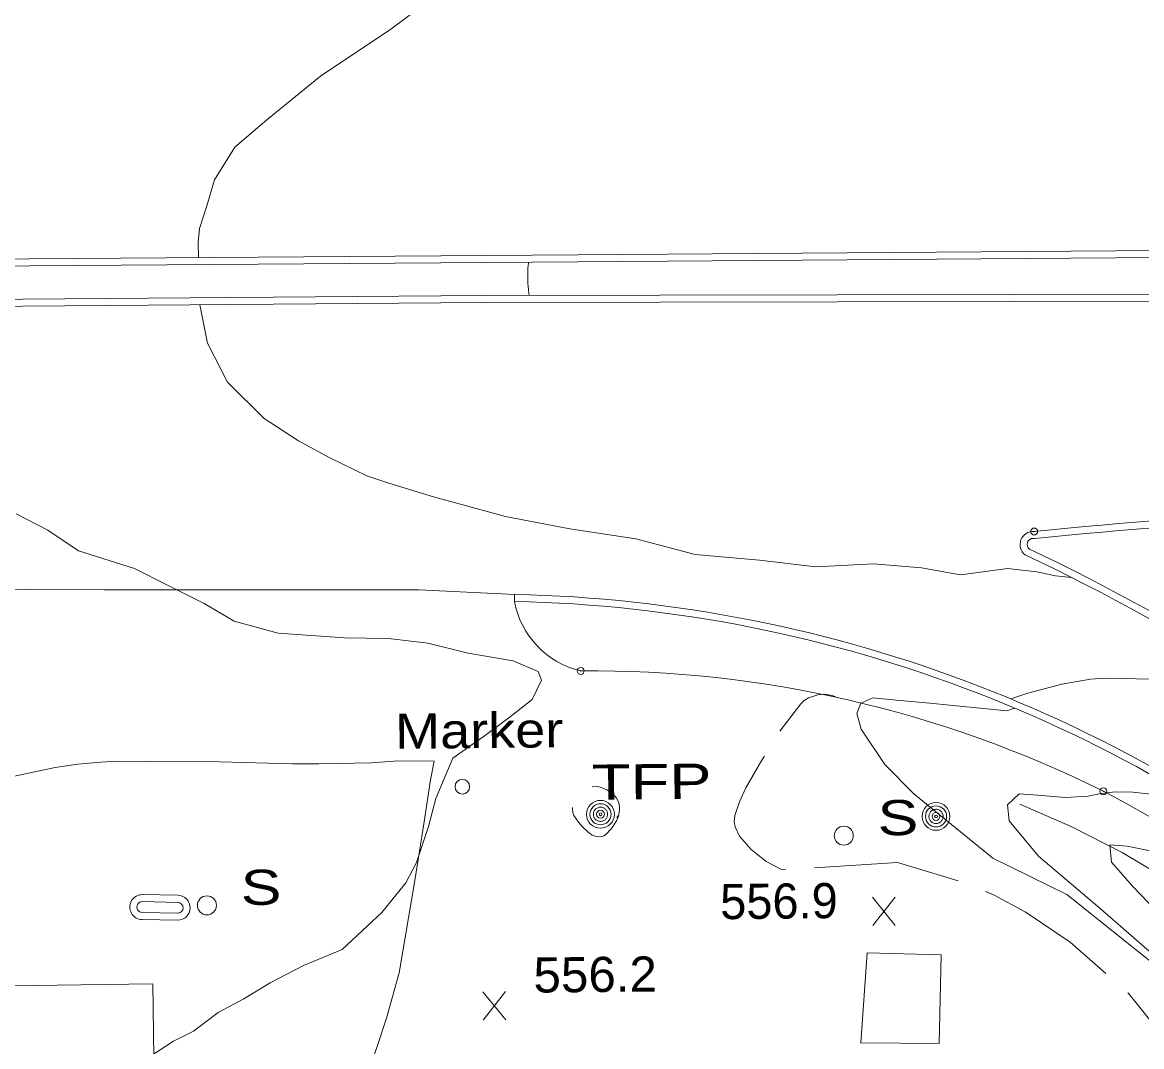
# Model space of a CAD drawing. Extents: x 2361284 to 2366480, y 6976556 to 6985346.
# Drawn here: x 2364468 to 2364620.8, y 6980419.7 to 6980559.6 of the extents above; entities that cross this region are included whole.
import ezdxf

# ---------------------------------------------------------------- set-up
doc = ezdxf.new("R2010")
doc.units = 0
doc.header["$LTSCALE"] = 1.9
doc.header["$PDMODE"] = 32
doc.header["$PDSIZE"] = 0.95
for name, color, linetype, lineweight in [('11', 7, 'Continuous', 13), ('12', 7, 'Continuous', 13), ('13', 7, 'Continuous', 13), ('15', 7, 'Continuous', 13), ('21', 7, 'Continuous', 13), ('3', 7, 'Continuous', 13), ('4', 7, 'Continuous', 13), ('7', 7, 'Continuous', 13)]:
    doc.layers.add(name, color=color, linetype=linetype, lineweight=lineweight)

msp = doc.modelspace()

# ---------------------------------------------------------------- linework, layer by layer
at = {"layer": '11'}
for centre in [(2364580.146, 6980448.53), (2364493.171, 6980439.012)]:
    msp.add_circle(centre, 1.3, dxfattribs=at)
at = {"layer": '12'}
for p, q in [((2364587.178, 6980436.267), (2364584.061, 6980440.118)), ((2364584.098, 6980436.238), (2364587.141, 6980440.147)), ((2364533.977, 6980423.362), (2364530.86, 6980427.213)), ((2364530.897, 6980423.333), (2364533.94, 6980427.242))]:
    msp.add_line(p, q, dxfattribs=at)
msp.add_lwpolyline([(2364622.103, 6980454.208), (2364619.62, 6980454.455), (2364617.21, 6980454.502), (2364615.033, 6980454.241), (2364613.496, 6980453.947), (2364610.358, 6980453.757), (2364606.643, 6980454.081), (2364604.092, 6980454.247), (2364602.486, 6980452.732), (2364602.737, 6980450.554), (2364606.733, 6980445.722), (2364615.162, 6980438.591), (2364626.455, 6980428.739)], dxfattribs=at)
at = {"layer": '13'}
for points in [[(2364491.999, 6980527.495), (2364491.97, 6980529.545), (2364492.171, 6980531.457), (2364493.142, 6980534.547), (2364494.198, 6980538.117), (2364496.986, 6980542.583), (2364501.331, 6980546.334), (2364508.694, 6980552.295), (2364518.303, 6980558.717), (2364524.352, 6980563.255), (2364532.676, 6980567.984)], [(2364537.107, 6980526.854), (2364537.082, 6980526.695), (2364537.07, 6980526.615), (2364537.054, 6980526.495), (2364537.033, 6980526.316), (2364537.015, 6980526.136), (2364537.008, 6980526.046), (2364536.997, 6980525.867), (2364536.993, 6980525.777), (2364536.989, 6980525.642), (2364536.984, 6980525.352), (2364536.983, 6980525.207), (2364536.983, 6980524.989), (2364536.985, 6980524.771), (2364536.986, 6980524.662), (2364536.991, 6980524.444), (2364536.994, 6980524.335), (2364537, 6980524.171), (2364537.011, 6980523.953), (2364537.017, 6980523.844), (2364537.027, 6980523.681), (2364537.046, 6980523.436), (2364537.066, 6980523.218), (2364537.077, 6980523.109), (2364537.095, 6980522.946), (2364537.126, 6980522.701), (2364537.149, 6980522.538), (2364537.161, 6980522.456), (2364537.18, 6980522.334)], [(2364611.292, 6980483.777), (2364609.049, 6980484.036), (2364606.504, 6980484.561), (2364602.509, 6980485.024), (2364596.067, 6980484.182), (2364590.767, 6980485.122), (2364584.182, 6980485.648), (2364576.336, 6980485.235), (2364568.647, 6980486.171), (2364559.839, 6980486.937), (2364551.758, 6980489.101), (2364542.734, 6980490.445), (2364533.967, 6980492.112), (2364524.102, 6980494.838), (2364517.993, 6980496.671), (2364514.994, 6980497.682), (2364509.95, 6980500.154), (2364505.668, 6980502.474), (2364501, 6980505.509), (2364495.981, 6980510.463), (2364493.23, 6980515.826), (2364492.21, 6980521.046)], [(2364485.894, 6980418.671), (2364488.627, 6980420.467), (2364491.324, 6980421.834), (2364494.72, 6980424.396), (2364498.232, 6980426.229), (2364501.802, 6980428.443), (2364506.379, 6980430.796), (2364511.629, 6980432.996), (2364515.098, 6980436.199), (2364517.041, 6980438.038), (2364520.352, 6980442.099), (2364521.797, 6980444.884), (2364523.441, 6980449.76), (2364524.444, 6980453.61), (2364526.732, 6980459.121), (2364530.895, 6980462.011), (2364534.419, 6980464.614), (2364537.565, 6980467.115), (2364538.882, 6980469.766), (2364538.419, 6980470.934), (2364534.985, 6980472.421), (2364528.836, 6980473.463), (2364523.352, 6980474.83), (2364517.985, 6980475.459), (2364511.964, 6980475.572), (2364502.888, 6980476.206), (2364496.892, 6980477.819), (2364492.798, 6980480.26), (2364487.764, 6980482.762), (2364483.282, 6980485.039), (2364475.649, 6980487.456), (2364471.462, 6980490.258), (2364467.141, 6980492.487)], [(2364633.955, 6980471.002), (2364631.874, 6980470.429), (2364630.824, 6980470.217), (2364629.232, 6980470.057), (2364625.613, 6980469.993), (2364622.284, 6980469.901), (2364615.803, 6980470.059), (2364613.838, 6980469.926), (2364609.94, 6980469.243), (2364605.26, 6980467.999), (2364602.968, 6980467.207)], [(2364603.48, 6980465.952), (2364602.394, 6980465.571), (2364591.893, 6980466.642), (2364587.359, 6980467.029), (2364584.115, 6980467.356), (2364582.493, 6980466.652), (2364581.936, 6980465.216), (2364582.537, 6980463.072), (2364585.733, 6980458.252), (2364589.701, 6980454.24), (2364600.485, 6980445.472), (2364610.594, 6980440.497), (2364624.65, 6980429.232)], [(2364622.678, 6980446.304), (2364618.84, 6980447.117), (2364616.479, 6980447.295), (2364616.701, 6980444.907), (2364619.633, 6980441.603), (2364625.057, 6980435.925)]]:
    msp.add_lwpolyline(points, dxfattribs=at)
at = {"layer": '15'}
for points in [[(2364579.125, 6980467.43), (2364578.583, 6980467.695), (2364577.471, 6980467.865), (2364576.582, 6980467.786), (2364575.306, 6980467.344), (2364574.739, 6980466.989), (2364574.273, 6980466.554), (2364571.429, 6980462.826), (2364571.409, 6980462.796)], [(2364569.301, 6980459.396), (2364568.956, 6980458.832), (2364566.782, 6980455.062), (2364565.89, 6980453.174), (2364565.257, 6980451.298), (2364565.175, 6980450.457), (2364565.312, 6980449.718), (2364565.915, 6980448.454), (2364567.492, 6980446.659), (2364569.528, 6980445.018), (2364571.749, 6980443.869), (2364572.169, 6980443.893)], [(2364545.76, 6980455.213), (2364546.47, 6980455.249), (2364547.051, 6980455.125), (2364547.895, 6980454.723), (2364548.64, 6980454.17), (2364548.923, 6980453.893), (2364549.095, 6980453.674), (2364549.308, 6980453.326), (2364549.442, 6980452.948), (2364549.516, 6980452.448), (2364549.52, 6980452.058), (2364549.416, 6980451.477), (2364549.308, 6980451.206), (2364549.171, 6980450.945)], [(2364549.437, 6980451.297), (2364549.094, 6980450.554), (2364548.414, 6980449.528), (2364547.592, 6980448.65), (2364547.354, 6980448.487), (2364547.115, 6980448.405), (2364546.655, 6980448.361), (2364546.284, 6980448.427), (2364545.742, 6980448.642), (2364545.249, 6980448.997), (2364544.431, 6980449.78), (2364543.896, 6980450.375), (2364543.297, 6980451.269), (2364543.132, 6980451.707), (2364543.078, 6980452.157), (2364543.115, 6980452.397)], [(2364576.156, 6980444.141), (2364587.5, 6980444.849), (2364595.764, 6980442.356)], [(2364599.488, 6980440.892), (2364600.663, 6980440.413), (2364604.915, 6980438.143), (2364611.076, 6980433.982), (2364615.937, 6980429.699)], [(2364618.941, 6980427.057), (2364619.122, 6980426.889), (2364626.055, 6980418.263), (2364630.725, 6980410.937)]]:
    msp.add_lwpolyline(points, dxfattribs=at)
at = {"layer": '21'}
msp.add_lwpolyline([(2364636.08, 6980434.699), (2364635.878, 6980434.858), (2364629.285, 6980439.315), (2364623.801, 6980442.873), (2364618.169, 6980446.211), (2364611.276, 6980449.745), (2364604.165, 6980452.828)], dxfattribs=at)
at = {"layer": '3'}
for p, q in [((2364606.236, 6980489.123), (2364606.06, 6980489.122)), ((2364605.502, 6980487.664), (2364605.333, 6980487.764)), ((2364604.923, 6980486.898), (2364604.921, 6980486.896)), ((2364535.158, 6980480.533), (2364535.178, 6980481.493))]:
    msp.add_line(p, q, dxfattribs=at)
for points in [[(2364421.732, 6980522.802), (2364421.92, 6980522.808), (2364428.105, 6980522.297), (2364462.312, 6980521.762), (2364530.811, 6980522.324), (2364603.473, 6980522.444), (2364655.097, 6980522.375), (2364708.956, 6980522.747), (2364722.375, 6980524.135), (2364734.475, 6980527.18), (2364748.628, 6980529.135), (2364775.937, 6980531.525), (2364775.937, 6980531.522)], [(2364706.85, 6980530.778), (2364706.85, 6980530.778), (2364680.572, 6980529.368), (2364623.407, 6980528.474), (2364543.829, 6980527.858), (2364456.44, 6980527.247), (2364426.019, 6980527.087), (2364420.993, 6980526.65), (2364420.993, 6980526.65)], [(2364421.839, 6980521.848), (2364421.839, 6980521.847), (2364428.054, 6980521.336), (2364462.311, 6980520.802), (2364530.82, 6980521.364), (2364603.472, 6980521.484), (2364655.096, 6980521.415), (2364709.005, 6980521.788), (2364722.544, 6980523.187), (2364734.654, 6980526.232), (2364748.737, 6980528.176), (2364776.016, 6980530.565), (2364776.016, 6980530.566)], [(2364706.972, 6980529.826), (2364706.899, 6980529.818), (2364680.601, 6980528.408), (2364623.416, 6980527.514), (2364543.838, 6980526.898), (2364456.449, 6980526.287), (2364426.068, 6980526.128), (2364421.072, 6980525.69), (2364421.219, 6980525.717)], [(2364429.545, 6980482.329), (2364479.14, 6980482.1), (2364522.093, 6980482.119), (2364535.288, 6980481.494)], [(2364466.273, 6980456.526), (2364472.453, 6980457.821), (2364475.557, 6980458.294), (2364478.676, 6980458.581), (2364480.243, 6980458.639), (2364485.12, 6980458.686), (2364494.874, 6980458.598), (2364504.857, 6980458.363), (2364508.453, 6980458.344), (2364515.646, 6980458.475), (2364519.304, 6980458.75), (2364524.216, 6980458.717)], [(2364524.216, 6980458.717), (2364523.72, 6980456.163), (2364522.845, 6980450.405), (2364521.533, 6980442.141), (2364519.439, 6980429.78), (2364517.678, 6980423.584), (2364516.386, 6980419.611), (2364514.944, 6980415.657), (2364513.137, 6980412.15), (2364510.461, 6980407.464), (2364508.213, 6980401.982), (2364506.727, 6980399.508), (2364504.24, 6980397.154), (2364501.392, 6980394.807)], [(2364484.386, 6980440.476), (2364484.386, 6980440.477), (2364489.227, 6980440.383)], [(2364484.363, 6980439.516), (2364484.365, 6980439.517), (2364489.206, 6980439.423)], [(2364489.16, 6980436.982), (2364489.16, 6980436.983), (2364484.318, 6980437.077), (2364484.319, 6980437.077)], [(2364489.173, 6980437.942), (2364489.18, 6980437.943), (2364484.339, 6980438.037), (2364484.334, 6980438.037)]]:
    msp.add_lwpolyline(points, dxfattribs=at)
msp.add_lwpolyline([(2364593.46, 6980432.234), (2364583.317, 6980432.528), (2364582.484, 6980420.219), (2364593.175, 6980420.141)], close=True, dxfattribs=at)
for centre, radius, start, end in [((2364715.832, 6979381.795), 1113.698, 88.01881, 95.65237), ((2364715.832, 6979381.795), 1112.738, 88.01881, 95.65237), ((2364605.992, 6980488.312), 1.773, 85.16013, 232.90761), ((2364605.992, 6980488.312), 0.813, 85.16014, 232.90762), ((2364481.806, 6980227.501), 288.09, 49.84476, 64.60982), ((2364481.806, 6980227.501), 287.13, 49.84476, 64.60982), ((2364531.132, 6980294.28), 187.256, 49.02105, 88.76161), ((2364531.132, 6980294.28), 186.297, 49.02105, 88.76161), ((2364547.005, 6980482.767), 12.055, 190.68144, 256.63836), ((2364545.646, 6980314.116), 156.929, 63.53194, 90.52114), ((2364532.57, 6980295.02), 179.88, 21.07659, 62.51442), ((2364484.346, 6980438.777), 1.7, 88.63967, 269.0808), ((2364489.183, 6980438.683), 1.701, 269.19896, 88.52145), ((2364484.346, 6980438.777), 0.74, 88.63966, 269.08078), ((2364489.183, 6980438.683), 0.741, 269.19896, 88.52144)]:
    msp.add_arc(centre, radius, start, end, dxfattribs=at)
for p in [(2364606.141, 6980490.078), (2364544.219, 6980471.038), (2364615.589, 6980454.596)]:
    msp.add_point(p, dxfattribs=at)
at = {"layer": '4'}
for centre, radius in [((2364528.052, 6980455.214), 1), ((2364546.916, 6980451.453), 1.9), ((2364546.916, 6980451.453), 1.442), ((2364546.916, 6980451.453), 0.539), ((2364592.74, 6980451.159), 1.9), ((2364592.74, 6980451.159), 1.442), ((2364546.916, 6980451.453), 0.192), ((2364592.74, 6980451.159), 0.539), ((2364592.74, 6980451.159), 0.192)]:
    msp.add_circle(centre, radius, dxfattribs=at)
for centre, start, end in [((2364546.916, 6980451.453), 140.96646, 152.21649), ((2364546.916, 6980451.453), 129.71376, 140.96379), ((2364546.916, 6980451.453), 118.46406, 129.71409), ((2364546.916, 6980451.453), 107.21593, 118.46597), ((2364546.916, 6980451.453), 95.96582, 107.21585), ((2364546.916, 6980451.453), 84.71553, 95.96557), ((2364546.916, 6980451.453), 73.46552, 84.71555), ((2364546.916, 6980451.453), 62.21535, 73.46538), ((2364546.916, 6980451.453), 50.96397, 62.214), ((2364546.916, 6980451.453), 39.71588, 50.96591), ((2364546.916, 6980451.453), 28.46656, 39.7166), ((2364592.74, 6980451.159), 118.46406, 129.71409), ((2364592.74, 6980451.159), 107.21593, 118.46597), ((2364592.74, 6980451.159), 95.96582, 107.21585), ((2364592.74, 6980451.159), 84.71553, 95.96557), ((2364592.74, 6980451.159), 73.46552, 84.71555), ((2364592.74, 6980451.159), 62.21535, 73.46538), ((2364592.74, 6980451.159), 50.96397, 62.214), ((2364546.916, 6980451.453), 174.71552, 185.96556), ((2364546.916, 6980451.453), 163.46611, 174.71615), ((2364546.916, 6980451.453), 185.96287, 197.21291), ((2364546.916, 6980451.453), 152.21535, 163.46538), ((2364546.916, 6980451.453), 197.21479, 208.46483), ((2364546.916, 6980451.453), 208.46822, 219.71826), ((2364546.916, 6980451.453), 219.71376, 230.96379), ((2364546.916, 6980451.453), 230.96397, 242.214), ((2364546.916, 6980451.453), 242.21812, 253.46815), ((2364546.916, 6980451.453), 253.46258, 264.71261), ((2364546.916, 6980451.453), 264.71553, 275.96557), ((2364546.916, 6980451.453), 275.96582, 287.21585), ((2364546.916, 6980451.453), 287.21593, 298.46597), ((2364546.916, 6980451.453), 298.46406, 309.71409), ((2364546.916, 6980451.453), 309.71589, 320.96592), ((2364546.916, 6980451.453), 320.96646, 332.21649), ((2364546.916, 6980451.453), 17.21479, 28.46483), ((2364546.916, 6980451.453), 332.21419, 343.46422), ((2364546.916, 6980451.453), 5.96345, 17.21348), ((2364546.916, 6980451.453), 343.46611, 354.71615), ((2364546.916, 6980451.453), 354.71553, 5.96557), ((2364592.74, 6980451.159), 174.71552, 185.96556), ((2364592.74, 6980451.159), 163.46611, 174.71615), ((2364592.74, 6980451.159), 185.96287, 197.21291), ((2364592.74, 6980451.159), 152.21535, 163.46538), ((2364592.74, 6980451.159), 197.21479, 208.46483), ((2364592.74, 6980451.159), 140.96646, 152.21649), ((2364592.74, 6980451.159), 208.46822, 219.71826), ((2364592.74, 6980451.159), 129.71376, 140.96379), ((2364592.74, 6980451.159), 219.71376, 230.96379), ((2364592.74, 6980451.159), 39.71588, 50.96591), ((2364592.74, 6980451.159), 309.71589, 320.96592), ((2364592.74, 6980451.159), 28.46656, 39.7166), ((2364592.74, 6980451.159), 320.96646, 332.21649), ((2364592.74, 6980451.159), 17.21479, 28.46483), ((2364592.74, 6980451.159), 332.21419, 343.46422), ((2364592.74, 6980451.159), 5.96345, 17.21348), ((2364592.74, 6980451.159), 343.46611, 354.71615), ((2364592.74, 6980451.159), 354.71553, 5.96557), ((2364592.74, 6980451.159), 230.96397, 242.214), ((2364592.74, 6980451.159), 242.21812, 253.46815), ((2364592.74, 6980451.159), 253.46258, 264.71261), ((2364592.74, 6980451.159), 264.71553, 275.96557), ((2364592.74, 6980451.159), 275.96582, 287.21585), ((2364592.74, 6980451.159), 287.21593, 298.46597), ((2364592.74, 6980451.159), 298.46406, 309.71409)]:
    msp.add_arc(centre, 0.973, start, end, dxfattribs=at)
at = {"layer": '7'}
msp.add_lwpolyline([(2364479.982, 6980366.172), (2364442.326, 6980365.664), (2364441.893, 6980397.511), (2364437.073, 6980397.446), (2364436.656, 6980427.594), (2364485.762, 6980428.271), (2364486.179, 6980398.113), (2364479.53, 6980398.019)], close=True, dxfattribs=at)

# ---------------------------------------------------------------- texts
at = {"layer": '11', "width": 1.3}
for p in [(2364580.145, 6980448.529), (2364493.17, 6980439.011)]:
    msp.add_text('  S', height=4.799, rotation=0.545, dxfattribs=at).set_placement(p)
at = {"layer": '12'}
msp.add_text('556.9', height=4.799, rotation=0.545, dxfattribs=at).set_placement((2364563.282, 6980437.117))
at = {"layer": '12', "width": 1.05}
msp.add_text('556.2', height=4.799, rotation=0.545, dxfattribs=at).set_placement((2364537.786, 6980427.086))
at = {"layer": '4'}
for s, width, p in [('Marker', 1.15, (2364518.888, 6980460.386)), ('  TFP', 1.35, (2364540.936, 6980453.387))]:
    msp.add_text(s, height=4.799, rotation=0.545, dxfattribs=dict(at, width=width)).set_placement(p)

doc.saveas('drawing.dxf')
